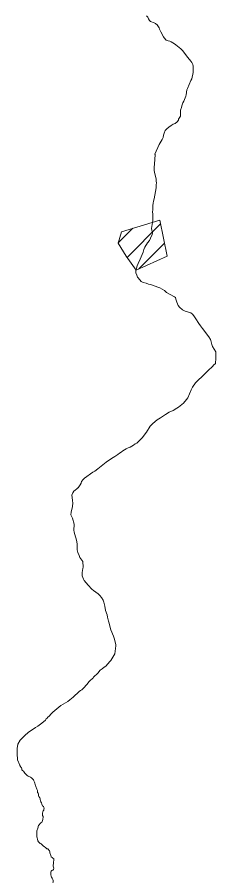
# Model space of a CAD drawing. Extents: x 553962 to 842807, y 8883888 to 9032388.
# Drawn here: x 593896 to 594379, y 8916909 to 8918990 of the extents above; entities that cross this region are included whole.
import ezdxf

# ---------------------------------------------------------------- set-up
doc = ezdxf.new("R2010")
doc.units = 0
doc.header["$LTSCALE"] = 150
doc.layers.add('6', color=7, linetype='Continuous', lineweight=13)

msp = doc.modelspace()

# ---------------------------------------------------------------- linework, layer by layer
at = {"layer": '6'}
for p, q in [((594163.5, 8918408.1), (594244.8, 8918489.3)), ((594142, 8918443.1), (594177.6, 8918478.7)), ((594192.4, 8918380.4), (594254.3, 8918442.2))]:
    msp.add_line(p, q, dxfattribs=at)
for points in [[(594211, 8918993.2), (594213.8, 8918990.1), (594215.9, 8918986), (594218.1, 8918982.6), (594220.8, 8918980), (594229.2, 8918976.9), (594232.7, 8918974.8), (594237.1, 8918971.2), (594237.6, 8918969.7), (594238.5, 8918969.2), (594241.7, 8918964.5), (594242.7, 8918961.5), (594245.7, 8918955.2), (594252.2, 8918942.7), (594253.9, 8918939.9), (594258.7, 8918934.5), (594263.2, 8918932.8), (594267.2, 8918931.8), (594270.4, 8918930.5), (594278.7, 8918925.5), (594282.4, 8918923.7), (594285.8, 8918920.4), (594294.4, 8918913.4), (594297.9, 8918909.5), (594310.8, 8918892.4), (594318.5, 8918884.1)], [(594318.5, 8918884.1), (594320.6, 8918880.8), (594323.3, 8918875.6), (594324.2, 8918871.7), (594324.4, 8918867.9), (594324.2, 8918856.3), (594321.1, 8918841.2), (594318.7, 8918836.7), (594310.1, 8918817.8), (594309, 8918813.9), (594307.1, 8918802.5), (594306.1, 8918798.8), (594301.1, 8918787), (594299.1, 8918782.9), (594296.6, 8918775.6), (594295.7, 8918771.5), (594293.6, 8918764.6), (594293.4, 8918763.3), (594293.7, 8918750.3), (594288.3, 8918743.2), (594288.3, 8918741), (594285.3, 8918736.3), (594280.2, 8918732.5), (594275.5, 8918730.9), (594270.3, 8918727.7), (594265, 8918724), (594260, 8918719.7), (594256.3, 8918715.8), (594253.8, 8918709.3), (594252.3, 8918704.3), (594251, 8918698.8), (594248.9, 8918693.8), (594241.2, 8918682), (594231.1, 8918658.5), (594231.2, 8918658.1), (594232, 8918657.3), (594229.8, 8918634.4)], [(594229.8, 8918634.4), (594229.4, 8918626.8), (594229.4, 8918618.7), (594229.9, 8918614.3), (594234.2, 8918597.5), (594234.5, 8918593), (594235.3, 8918588.7), (594234.5, 8918584.1), (594234.2, 8918576.6), (594229.4, 8918550.1), (594227.7, 8918544.2), (594226.7, 8918539.7), (594226, 8918534.1), (594226, 8918534.1), (594226.3, 8918528.8), (594225.8, 8918523.7), (594225.5, 8918518.7), (594226.2, 8918513), (594226.4, 8918503.1), (594225.9, 8918497.8), (594222.9, 8918478.5), (594225.7, 8918466.4), (594224.2, 8918463.6), (594220.6, 8918454.3), (594217.9, 8918449.3), (594213.5, 8918443), (594207, 8918432.6), (594204.3, 8918426.8), (594202.6, 8918420.8), (594200.6, 8918415.2), (594195.5, 8918404.1), (594190.1, 8918393.3), (594187.9, 8918387.5), (594184.7, 8918376.6), (594184.9, 8918370.8), (594187, 8918364.9), (594189.1, 8918360.3), (594190.8, 8918358.7), (594197.9, 8918349.7), (594203, 8918347.3), (594209.9, 8918345.4), (594215.5, 8918343.5), (594221, 8918342.3), (594227, 8918339.7), (594243.4, 8918334.2), (594249, 8918331.2), (594254.3, 8918327.9), (594259.7, 8918323.2), (594278.4, 8918312.6), (594280.9, 8918310.6), (594282.4, 8918307), (594284.2, 8918299.2), (594288, 8918291.6), (594291.1, 8918287.7), (594298.5, 8918281.2), (594305.1, 8918277.9), (594318.7, 8918273.9), (594322.3, 8918270.7), (594326, 8918266.5), (594330.9, 8918259.4), (594338.1, 8918247.6), (594342.2, 8918241.9), (594347, 8918235.8), (594352.2, 8918228.3), (594356.9, 8918222.7)], [(594356.9, 8918222.7), (594362.6, 8918215.2), (594366.3, 8918208.8), (594367.2, 8918206.5), (594369.2, 8918197.1), (594371.3, 8918192), (594379.1, 8918179), (594379.3, 8918164), (594378.1, 8918151.2), (594377.6, 8918150.3), (594374.2, 8918147.3), (594370.9, 8918143.8), (594360.6, 8918133.9), (594353.5, 8918126.4), (594345.8, 8918119.7), (594335.9, 8918110.5), (594329.6, 8918103.7), (594322.5, 8918093.3), (594319.2, 8918087.2), (594311.5, 8918068), (594308.1, 8918063.2), (594300.7, 8918054.8), (594292.7, 8918047.9), (594288.6, 8918044.7), (594284.7, 8918042.2), (594275.5, 8918037.2), (594265.8, 8918032.8), (594257.1, 8918027.6), (594244.9, 8918019.5), (594236.9, 8918014.4), (594226.2, 8918005.8), (594220, 8917998.6), (594210.8, 8917984.6), (594199.9, 8917970.5), (594190.8, 8917960.6), (594187.2, 8917958), (594183.4, 8917955.8)], [(594183.4, 8917955.8), (594179, 8917952.7), (594170.7, 8917948.4), (594165.8, 8917946.4), (594161.4, 8917944.2), (594153.3, 8917939.3), (594149.1, 8917936.1), (594145.3, 8917933.7), (594141.4, 8917930.6), (594133.6, 8917925.1), (594129.4, 8917922.8), (594120.9, 8917917.5), (594112.6, 8917911.6), (594092.7, 8917895.3), (594092.7, 8917895.3), (594085.5, 8917890.2), (594080.6, 8917887.2), (594060.4, 8917872.8), (594056.9, 8917869.3), (594053.1, 8917864.7), (594051.8, 8917860.8), (594049.8, 8917856.4), (594046.6, 8917851.8), (594044.8, 8917849.8), (594043.5, 8917849.5), (594041.5, 8917847.4), (594037.2, 8917844.1), (594034.4, 8917841.3), (594032, 8917837.6), (594029.7, 8917831.9), (594029.7, 8917830.6), (594030.3, 8917827.2), (594030.6, 8917818.2), (594031.4, 8917813.3), (594031.2, 8917804.4), (594027.6, 8917790.3), (594027.1, 8917783.8), (594028.2, 8917780.5), (594030.8, 8917775.8), (594034.7, 8917761.2), (594034.8, 8917756.1), (594033.8, 8917751.4), (594034.2, 8917746.7), (594035, 8917742), (594036.9, 8917736.7), (594040.4, 8917723), (594041.9, 8917713.4), (594042.5, 8917704.3), (594042.1, 8917699.4), (594043.7, 8917692.4), (594046.8, 8917685.8), (594048.8, 8917680.8), (594056.4, 8917670.7), (594056.8, 8917657.1), (594056.3, 8917653.6), (594054.1, 8917643.9), (594054.4, 8917636.5), (594057.6, 8917628.1), (594059.6, 8917625.2), (594069.2, 8917613.9), (594078.3, 8917603.7), (594081.6, 8917600.5), (594093.3, 8917592.7), (594097.4, 8917588.8), (594101.6, 8917584)], [(594101.6, 8917584), (594105.5, 8917577), (594107.4, 8917572.3), (594109.8, 8917562.8), (594111.5, 8917551.9), (594115.2, 8917541.6), (594116, 8917536.1), (594118.5, 8917526.4), (594120.4, 8917521.1), (594122.4, 8917510.8), (594124.1, 8917505.5), (594130.7, 8917489.7), (594132.2, 8917485.1), (594136.2, 8917470.1), (594136.4, 8917466.5), (594133.8, 8917447.3), (594123.8, 8917430.6), (594121.9, 8917428.8), (594111.8, 8917416.9), (594108, 8917414.7), (594103.1, 8917410.6), (594098.2, 8917407.2), (594092.5, 8917400), (594082.3, 8917390.2), (594081.2, 8917388.3), (594080.2, 8917387.9), (594073.3, 8917381.9), (594071.7, 8917379.7), (594065.5, 8917373), (594057.6, 8917363.5), (594053.4, 8917359.7), (594050.1, 8917358.1), (594047.2, 8917356.1), (594032.8, 8917341.7), (594024.6, 8917335.2), (594019.5, 8917331.6), (594013.8, 8917328.6)], [(594013.8, 8917328.6), (594002.2, 8917321.7), (593997.8, 8917317.7), (593992.7, 8917313.9), (593983, 8917305.5), (593978.9, 8917301.4), (593974.3, 8917296.2), (593970.9, 8917293.4), (593969.1, 8917291.2), (593967, 8917289.2), (593965, 8917286.7), (593956.6, 8917279), (593947, 8917272), (593941.1, 8917268.3), (593935.1, 8917264.2), (593935.1, 8917264.2), (593928.8, 8917260.8), (593923.4, 8917256.6), (593915.3, 8917249), (593903.6, 8917237.6), (593897.8, 8917227.8), (593896.4, 8917217.3), (593896.4, 8917205.8), (593897.2, 8917190.4), (593902.9, 8917177.1)], [(593902.9, 8917177.1), (593903.3, 8917176.8), (593904.7, 8917174.2), (593905.7, 8917172.4), (593907.1, 8917170.5), (593907.6, 8917168.2), (593908.2, 8917166.1), (593909.6, 8917164.5), (593911.5, 8917162.4), (593913.4, 8917160.1), (593915.1, 8917157.8), (593916.8, 8917155.9), (593918.8, 8917154), (593921, 8917152.1), (593923.3, 8917150.5), (593925.2, 8917149.7), (593927.4, 8917149.1), (593929.2, 8917147.8), (593931.1, 8917146.3)], [(593931.1, 8917146.3), (593932.9, 8917144.8), (593934.6, 8917143.4), (593935.8, 8917141.6), (593937.2, 8917139), (593938.6, 8917136.1), (593939.6, 8917133.4), (593940.2, 8917130.4), (593940.6, 8917129.7), (593941.3, 8917127.8), (593942, 8917125.9), (593942.7, 8917123.3), (593943.6, 8917121.1), (593944.4, 8917118.9), (593945.6, 8917115.6), (593945.6, 8917113.4), (593945.5, 8917110.8), (593947.3, 8917109.4), (593948.1, 8917106.8), (593948.1, 8917104.1), (593949.5, 8917101.2), (593951.9, 8917098.4), (593952.4, 8917096.3), (593952.4, 8917093.7), (593953.1, 8917090.6), (593954, 8917088.6), (593955.3, 8917085.7), (593956.2, 8917083), (593958, 8917078.9), (593960.2, 8917076.7), (593961.5, 8917074.9), (593961.7, 8917072.7), (593961.6, 8917070.6), (593961, 8917068.3), (593959.9, 8917066.4), (593958.7, 8917063.9), (593958.4, 8917060.7), (593958.2, 8917058.7), (593957.8, 8917055.3), (593959.4, 8917052.8), (593959.5, 8917050.1), (593959.2, 8917047.4), (593958.9, 8917045.3), (593958.2, 8917043.1), (593957.5, 8917040.4), (593956.4, 8917038.4), (593954.2, 8917037.3), (593951.9, 8917035.2), (593950.4, 8917033.6), (593948.4, 8917030.6), (593947.5, 8917028.2), (593947.6, 8917026.8), (593946.7, 8917024.4), (593946.1, 8917022.4), (593945.3, 8917020.3), (593944.6, 8917017.9), (593944.4, 8917015.8), (593944.3, 8917011.7), (593944.3, 8917009.3), (593944.2, 8917006), (593944.1, 8917003.4), (593945.1, 8917000.9), (593946.1, 8916997.5), (593947.1, 8916994), (593948.5, 8916991.6), (593949.9, 8916990.1), (593952, 8916987.6), (593955, 8916986.6), (593956.8, 8916985), (593958, 8916983.3), (593959.8, 8916981.8), (593962.7, 8916979.6), (593965, 8916977.8), (593966.6, 8916976.2), (593968.3, 8916974.8), (593970.8, 8916974.3), (593972.3, 8916972.9), (593973.6, 8916971.1), (593975.1, 8916969.2), (593975.6, 8916967.1), (593975.8, 8916964.8), (593976.7, 8916962.3), (593977.3, 8916960.3), (593978.3, 8916958.1), (593979.3, 8916955.4), (593981.2, 8916953.3), (593983, 8916952.1), (593985.2, 8916950.6), (593985.8, 8916948.1), (593985.5, 8916946.1), (593985.1, 8916943.1), (593984.9, 8916940.8), (593984.7, 8916938.6), (593984, 8916935.1), (593984, 8916932.8), (593984.6, 8916930.1), (593985.2, 8916927.7), (593984.7, 8916924.6), (593982.8, 8916923), (593980.7, 8916921.8), (593979, 8916920.3)], [(593979, 8916920.3), (593978.2, 8916918), (593978, 8916916), (593978, 8916913.3), (593978.5, 8916911.2), (593979.3, 8916908.4), (593980.3, 8916905.9), (593981.8, 8916903.3), (593983.1, 8916899.7), (593983.7, 8916897.3), (593983.7, 8916894.3), (593983.4, 8916891.3), (593983.1, 8916888.6), (593984.1, 8916886.7), (593984.8, 8916884), (593986.4, 8916881.6), (593988.6, 8916879.6), (593990.3, 8916877.7), (593990.7, 8916876.4), (593991.3, 8916870.8), (593997, 8916862.3), (593996.9, 8916853.1)]]:
    msp.add_lwpolyline(points, dxfattribs=at)
msp.add_lwpolyline([(594150.3, 8918470.4), (594242.9, 8918498.5), (594260.6, 8918411), (594185.6, 8918377.3), (594161.2, 8918411.3), (594141.8, 8918442.5)], close=True, dxfattribs=at)

doc.saveas('drawing.dxf')
